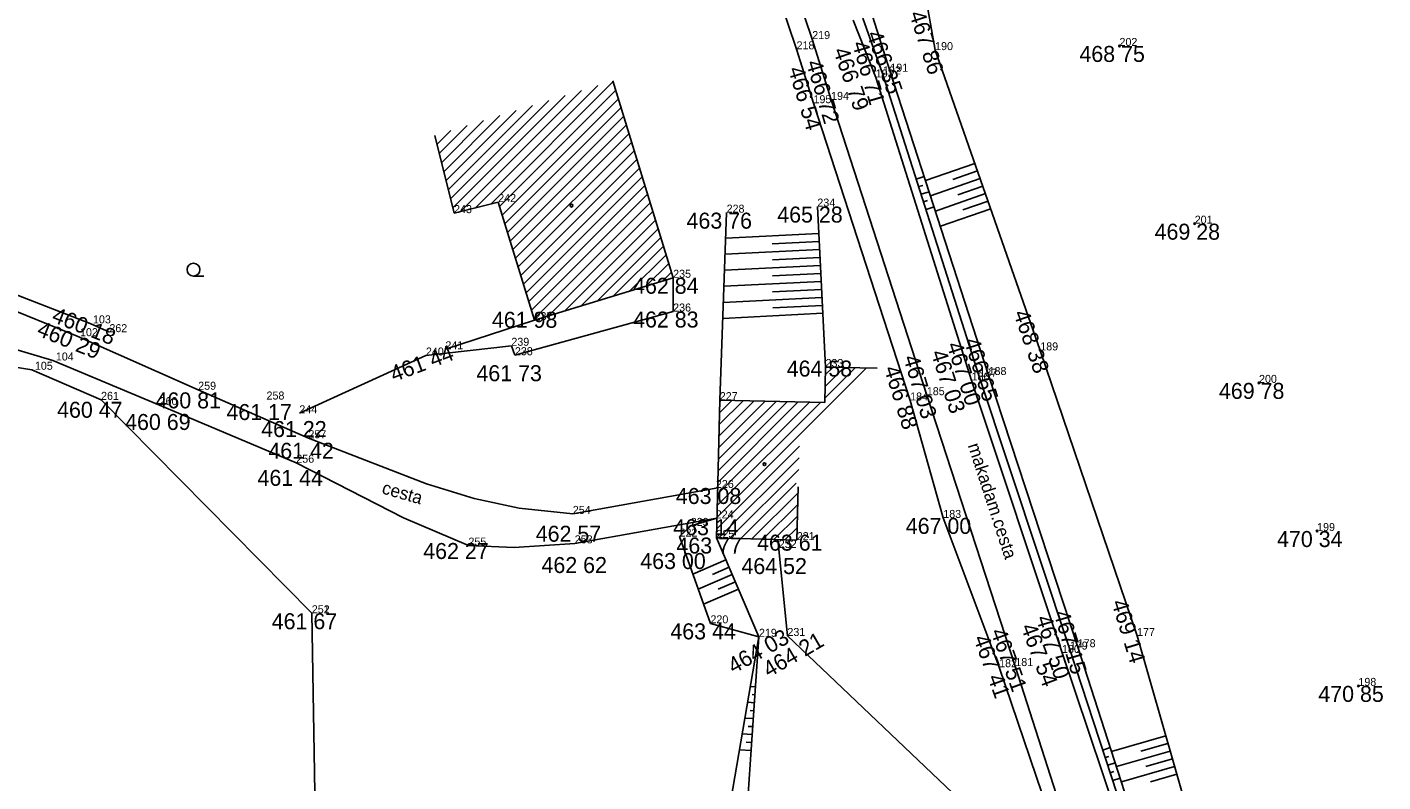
# Model space of a CAD drawing. Extents: x -559180 to -551373, y -1076947 to -1072071.
# Drawn here: x -553654.1 to -553569.4, y -1075314.6 to -1075267.4 of the extents above; entities that cross this region are included whole.
import ezdxf

# ---------------------------------------------------------------- set-up
doc = ezdxf.new("R2010")
doc.units = 0
for name, color, linetype in [('12_PLOTY', 7, 'Continuous'), ('14_BUDOVY', 7, 'Continuous'), ('17_KOMUNIKACE', 7, 'Continuous'), ('18_POLOHOPIS', 7, 'Continuous'), ('1_VODA_ZN', 7, 'Continuous'), ('23_HRANY', 7, 'Continuous'), ('26_SRAFY', 7, 'Continuous'), ('27_HRANA_PATA', 7, 'Continuous'), ('32', 7, 'Continuous'), ('3_BODY', 7, 'Continuous'), ('45_ZN_KULTURY', 7, 'Continuous'), ('47_ZN_STAV_OBJ$', 7, 'Continuous'), ('52_POPIS_UCELOVY', 7, 'Continuous'), ('6_VYSKY', 7, 'Continuous')]:
    doc.layers.add(name, color=color, linetype=linetype)

# ---------------------------------------------------------------- blocks, each defined once
blk = doc.blocks.new('POINT_DISPLAY')
blk.add_line((0, 0), (0, 0))
blk = doc.blocks.new('T')
at = {"layer": '6_VYSKY'}
blk.add_circle((0, 0), 0.05, dxfattribs=at)
blk = doc.blocks.new('ZAHRAD')
at = {"layer": '45_ZN_KULTURY'}
blk.add_line((0, 0), (0.65, 0.003), dxfattribs=at)
blk.add_circle((0, 0.403), 0.403, dxfattribs=at)
blk = doc.blocks.new('BZ')
at = {"layer": '47_ZN_STAV_OBJ$'}
blk.add_circle((0, 0), 0.0875, dxfattribs=at)

msp = doc.modelspace()

# ---------------------------------------------------------------- linework, layer by layer
at = {"layer": '12_PLOTY'}
for p, q in [((-553611.58, -1075252.31), (-553606.01, -1075268.78)), ((-553606.01, -1075268.78), (-553604.95, -1075272.15)), ((-553604.95, -1075272.15), (-553598.91, -1075290.73)), ((-553650.16, -1075285.91), (-553659.45, -1075282.29)), ((-553648.95, -1075286.46), (-553650.16, -1075285.91)), ((-553657.63, -1075288.2), (-553653.79, -1075288.81)), ((-553653.79, -1075288.81), (-553649.47, -1075290.69)), ((-553649.47, -1075290.69), (-553636.3, -1075304.03)), ((-553598.91, -1075290.73), (-553596.84, -1075298.07)), ((-553596.84, -1075298.07), (-553593.35, -1075307.4)), ((-553635.87, -1075330.41), (-553636.3, -1075304.03)), ((-553593.35, -1075307.4), (-553588.18, -1075322.64))]:
    msp.add_line(p, q, dxfattribs=at)
at = {"layer": '14_BUDOVY'}
for p, q in [((-553617.484, -1075270.76), (-553613.72, -1075283.06)), ((-553628.623, -1075274.169), (-553627.41, -1075279.02)), ((-553624.65, -1075278.33), (-553627.41, -1075279.02)), ((-553622.38, -1075285.71), (-553624.65, -1075278.33)), ((-553613.72, -1075283.06), (-553622.38, -1075285.71)), ((-553627.95, -1075287.53), (-553622.38, -1075285.71)), ((-553604.252, -1075290.862), (-553604.2, -1075288.64)), ((-553600.963, -1075288.716), (-553604.2, -1075288.64)), ((-553611.01, -1075299.32), (-553610.81, -1075290.71)), ((-553604.252, -1075290.862), (-553610.81, -1075290.71)), ((-553605.907, -1075296.131), (-553606, -1075299.46)), ((-553606, -1075299.46), (-553611.01, -1075299.32))]:
    msp.add_line(p, q, dxfattribs=at)
at = {"layer": '17_KOMUNIKACE'}
for p, q in [((-553605.03, -1075268.14), (-553610.26, -1075252.64)), ((-553602.47, -1075266.96), (-553601.06, -1075270.54)), ((-553605.03, -1075268.14), (-553603.85, -1075271.94)), ((-553595.07, -1075289.48), (-553601.06, -1075270.54)), ((-553597.87, -1075290.4), (-553603.85, -1075271.94)), ((-553658.22, -1075283.75), (-553650.97, -1075286.71)), ((-553652.48, -1075288.23), (-553657.6, -1075286.72)), ((-553643.4, -1075290.06), (-553650.97, -1075286.71)), ((-553645.81, -1075291.02), (-553652.48, -1075288.23)), ((-553589.42, -1075306.51), (-553595.07, -1075289.48)), ((-553636.51, -1075293.09), (-553643.4, -1075290.06)), ((-553592.34, -1075307.33), (-553597.87, -1075290.4)), ((-553637.27, -1075294.62), (-553645.81, -1075291.02)), ((-553610.937, -1075296.18), (-553619.99, -1075297.82)), ((-553610.981, -1075298.086), (-553619.87, -1075299.66)), ((-553584.33, -1075321.6), (-553589.42, -1075306.51)), ((-553587.46, -1075322.55), (-553592.34, -1075307.33))]:
    msp.add_line(p, q, dxfattribs=at)
for points in [[(-553619.99, -1075297.82), (-553623.342, -1075297.469), (-553626.155, -1075296.866), (-553629.128, -1075295.942), (-553636.51, -1075293.09)], [(-553626.51, -1075299.8), (-553630.575, -1075298.071), (-553637.27, -1075294.62)], [(-553619.87, -1075299.66), (-553623.663, -1075299.92), (-553626.51, -1075299.8)]]:
    msp.add_lwpolyline(points, dxfattribs=at)
at = {"layer": '18_POLOHOPIS'}
for p, q in [((-553613.72, -1075283.06), (-553613.72, -1075285.17)), ((-553613.72, -1075285.17), (-553623.61, -1075287.9)), ((-553623.83, -1075287.31), (-553629.17, -1075287.92)), ((-553623.61, -1075287.9), (-553623.83, -1075287.31)), ((-553629.17, -1075287.92), (-553637.08, -1075291.53))]:
    msp.add_line(p, q, dxfattribs=at)
at = {"layer": '23_HRANY'}
msp.add_line((-553610.81, -1075290.71), (-553610.38, -1075278.99), dxfattribs=at)
at = {"layer": '26_SRAFY'}
for p, q in [((-553597.945, -1075276.988), (-553594.871, -1075275.912)), ((-553598.029, -1075276.729), (-553598.527, -1075276.888)), ((-553597.637, -1075277.94), (-553594.541, -1075276.856)), ((-553596.249, -1075276.924), (-553594.706, -1075276.384)), ((-553598.125, -1075277.285), (-553598.375, -1075277.364)), ((-553597.721, -1075277.681), (-553598.223, -1075277.841)), ((-553597.329, -1075278.891), (-553594.21, -1075277.8)), ((-553595.929, -1075277.872), (-553594.376, -1075277.328)), ((-553597.819, -1075278.237), (-553598.071, -1075278.317)), ((-553597.413, -1075278.632), (-553597.919, -1075278.793)), ((-553597.021, -1075279.843), (-553593.88, -1075278.744)), ((-553595.61, -1075278.819), (-553594.045, -1075278.272)), ((-553610.439, -1075280.584), (-553604.625, -1075280.289)), ((-553610.475, -1075281.587), (-553604.574, -1075281.287)), ((-553607.528, -1075280.937), (-553604.599, -1075280.788)), ((-553610.512, -1075282.591), (-553604.523, -1075282.286)), ((-553607.521, -1075281.938), (-553604.548, -1075281.787)), ((-553607.514, -1075282.939), (-553604.498, -1075282.785)), ((-553610.549, -1075283.594), (-553604.472, -1075283.285)), ((-553607.507, -1075283.94), (-553604.447, -1075283.784)), ((-553610.586, -1075284.597), (-553604.422, -1075284.283)), ((-553607.5, -1075284.941), (-553604.396, -1075284.783)), ((-553610.623, -1075285.6), (-553604.371, -1075285.282)), ((-553612.487, -1075301.579), (-553610.421, -1075300.693)), ((-553612.151, -1075302.523), (-553610.027, -1075301.612)), ((-553611.272, -1075301.602), (-553610.224, -1075301.153)), ((-553611.815, -1075303.467), (-553609.633, -1075302.531)), ((-553610.907, -1075302.533), (-553609.83, -1075302.072)), ((-553608.893, -1075308.6), (-553608.573, -1075308.622)), ((-553608.792, -1075309.108), (-553608.607, -1075309.121)), ((-553609.063, -1075309.591), (-553608.641, -1075309.62)), ((-553608.912, -1075310.102), (-553608.675, -1075310.118)), ((-553609.233, -1075310.582), (-553608.709, -1075310.617)), ((-553609.031, -1075311.097), (-553608.743, -1075311.116)), ((-553609.404, -1075311.572), (-553608.777, -1075311.615)), ((-553586.329, -1075312.664), (-553582.937, -1075311.689)), ((-553609.574, -1075312.563), (-553608.845, -1075312.613)), ((-553609.15, -1075312.091), (-553608.811, -1075312.114)), ((-553586.406, -1075312.426), (-553586.876, -1075312.58)), ((-553586.02, -1075313.616), (-553582.661, -1075312.65)), ((-553584.487, -1075312.655), (-553582.799, -1075312.169)), ((-553586.486, -1075312.978), (-553586.72, -1075313.055)), ((-553586.098, -1075313.377), (-553586.565, -1075313.53)), ((-553585.712, -1075314.567), (-553582.385, -1075313.611)), ((-553584.194, -1075313.611), (-553582.523, -1075313.131)), ((-553586.176, -1075313.929), (-553586.409, -1075314.005)), ((-553585.789, -1075314.329), (-553586.254, -1075314.481)), ((-553583.902, -1075314.567), (-553582.247, -1075314.092))]:
    msp.add_line(p, q, dxfattribs=at)
at = {"layer": '27_HRANA_PATA'}
for p, q in [((-553601.86, -1075266.84), (-553600.61, -1075270.35)), ((-553601.26, -1075266.71), (-553600.15, -1075270.18)), ((-553597.8, -1075266.24), (-553597.35, -1075268.83)), ((-553590.78, -1075287.6), (-553597.35, -1075268.83)), ((-553594.59, -1075289.24), (-553600.61, -1075270.35)), ((-553594.01, -1075289.14), (-553600.15, -1075270.18)), ((-553604.2, -1075288.64), (-553604.71, -1075278.61)), ((-553584.73, -1075305.45), (-553590.78, -1075287.6)), ((-553588.93, -1075306.3), (-553594.59, -1075289.24)), ((-553588.44, -1075306.15), (-553594.01, -1075289.14)), ((-553612.62, -1075298.57), (-553610.981, -1075298.076)), ((-553613.32, -1075299.24), (-553612.62, -1075298.57)), ((-553611.39, -1075304.66), (-553613.32, -1075299.24)), ((-553608.36, -1075305.5), (-553611.01, -1075299.32)), ((-553606.58, -1075305.45), (-553607.171, -1075299.427)), ((-553608.36, -1075305.5), (-553611.39, -1075304.66)), ((-553610.24, -1075316.44), (-553608.36, -1075305.5)), ((-553609.05, -1075315.62), (-553608.36, -1075305.5)), ((-553592.27, -1075319.05), (-553606.58, -1075305.45)), ((-553580.31, -1075320.83), (-553584.73, -1075305.45)), ((-553583.99, -1075321.4), (-553588.93, -1075306.3)), ((-553583.53, -1075321.3), (-553588.44, -1075306.15))]:
    msp.add_line(p, q, dxfattribs=at)
at = {"layer": '32'}
for p, q in [((-553626.067, -1075278.684), (-553618.434, -1075271.051)), ((-553625.124, -1075278.449), (-553617.473, -1075270.797)), ((-553627.633, -1075278.129), (-553621.49, -1075271.986)), ((-553627.491, -1075278.694), (-553620.471, -1075271.674)), ((-553627.01, -1075278.92), (-553619.452, -1075271.362)), ((-553624.567, -1075278.599), (-553617.307, -1075271.338)), ((-553624.401, -1075279.139), (-553617.141, -1075271.88)), ((-553628.057, -1075276.432), (-553624.547, -1075272.922)), ((-553627.916, -1075276.997), (-553623.528, -1075272.61)), ((-553627.774, -1075277.563), (-553622.509, -1075272.298)), ((-553624.235, -1075279.68), (-553616.976, -1075272.421)), ((-553624.068, -1075280.221), (-553616.81, -1075272.963)), ((-553628.34, -1075275.3), (-553626.585, -1075273.545)), ((-553628.199, -1075275.866), (-553625.566, -1075273.233)), ((-553623.902, -1075280.762), (-553616.644, -1075273.504)), ((-553628.482, -1075274.735), (-553627.604, -1075273.857)), ((-553623.736, -1075281.303), (-553616.479, -1075274.045)), ((-553623.569, -1075281.843), (-553616.313, -1075274.587)), ((-553623.403, -1075282.384), (-553616.147, -1075275.128)), ((-553623.237, -1075282.925), (-553615.982, -1075275.67)), ((-553623.07, -1075283.466), (-553615.816, -1075276.211)), ((-553622.904, -1075284.006), (-553615.65, -1075276.753)), ((-553622.738, -1075284.547), (-553615.485, -1075277.294)), ((-553622.571, -1075285.088), (-553615.319, -1075277.835)), ((-553622.405, -1075285.629), (-553615.153, -1075278.377)), ((-553621.514, -1075285.445), (-553614.987, -1075278.918)), ((-553620.495, -1075285.133), (-553614.822, -1075279.46)), ((-553619.477, -1075284.822), (-553614.656, -1075280.001)), ((-553618.458, -1075284.51), (-553614.49, -1075280.542)), ((-553617.439, -1075284.198), (-553614.325, -1075281.084)), ((-553616.42, -1075283.886), (-553614.159, -1075281.625)), ((-553615.401, -1075283.574), (-553613.993, -1075282.167)), ((-553614.382, -1075283.263), (-553613.828, -1075282.708)), ((-553610.98, -1075298.026), (-553601.654, -1075288.7)), ((-553604.245, -1075290.584), (-553602.345, -1075288.684)), ((-553604.229, -1075289.86), (-553603.036, -1075288.667)), ((-553604.212, -1075289.136), (-553603.727, -1075288.651)), ((-553610.862, -1075292.958), (-553608.664, -1075290.76)), ((-553610.845, -1075292.234), (-553609.355, -1075290.744)), ((-553610.829, -1075291.511), (-553610.046, -1075290.728)), ((-553610.812, -1075290.787), (-553610.737, -1075290.712)), ((-553610.963, -1075297.302), (-553604.517, -1075290.856)), ((-553610.946, -1075296.578), (-553605.208, -1075290.84)), ((-553610.929, -1075295.854), (-553605.899, -1075290.824)), ((-553610.913, -1075295.13), (-553606.59, -1075290.808)), ((-553610.896, -1075294.406), (-553607.281, -1075290.792)), ((-553610.879, -1075293.682), (-553607.973, -1075290.776)), ((-553610.997, -1075298.75), (-553605.836, -1075293.589)), ((-553610.864, -1075299.324), (-553605.856, -1075294.316)), ((-553610.176, -1075299.343), (-553605.877, -1075295.044)), ((-553609.488, -1075299.363), (-553606.029, -1075295.903)), ((-553608.8, -1075299.382), (-553605.917, -1075296.499)), ((-553608.112, -1075299.401), (-553605.938, -1075297.226)), ((-553607.425, -1075299.42), (-553605.958, -1075297.954)), ((-553606.737, -1075299.439), (-553605.978, -1075298.681)), ((-553606.049, -1075299.459), (-553605.999, -1075299.408))]:
    msp.add_line(p, q, dxfattribs=at)

# ---------------------------------------------------------------- block references
at = {"layer": '1_VODA_ZN'}
for p in [(-553605.03, -1075268.14), (-553585.83, -1075268.57), (-553606.01, -1075268.78), (-553597.35, -1075268.83), (-553600.61, -1075270.35), (-553600.15, -1075270.18), (-553601.06, -1075270.54), (-553603.85, -1075271.94), (-553604.95, -1075272.15), (-553624.65, -1075278.33), (-553604.71, -1075278.61), (-553627.41, -1075279.02), (-553610.38, -1075278.99), (-553581.13, -1075279.68), (-553613.72, -1075283.06), (-553613.72, -1075285.17), (-553650.16, -1075285.91), (-553648.95, -1075286.46), (-553622.38, -1075285.71), (-553650.97, -1075286.71), (-553623.83, -1075287.31), (-553652.48, -1075288.23), (-553629.17, -1075287.92), (-553627.95, -1075287.53), (-553623.61, -1075287.9), (-553590.78, -1075287.6), (-553653.79, -1075288.81), (-553604.2, -1075288.64), (-553595.07, -1075289.48), (-553594.59, -1075289.24), (-553594.01, -1075289.14), (-553577.11, -1075289.63), (-553649.47, -1075290.69), (-553643.4, -1075290.06), (-553639.13, -1075290.67), (-553610.81, -1075290.71), (-553598.91, -1075290.73), (-553597.87, -1075290.4), (-553645.81, -1075291.02), (-553637.08, -1075291.53), (-553636.51, -1075293.09), (-553637.27, -1075294.62), (-553611.05, -1075296.2), (-553619.99, -1075297.82), (-553611.06, -1075298.1), (-553596.84, -1075298.07), (-553613.32, -1075299.24), (-553612.62, -1075298.57), (-553573.48, -1075298.89), (-553626.51, -1075299.8), (-553619.87, -1075299.66), (-553611.01, -1075299.32), (-553607.12, -1075299.95), (-553606, -1075299.46), (-553636.3, -1075304.03), (-553611.39, -1075304.66), (-553608.36, -1075305.5), (-553606.58, -1075305.45), (-553584.73, -1075305.45), (-553589.42, -1075306.51), (-553588.93, -1075306.3), (-553588.44, -1075306.15), (-553593.35, -1075307.4), (-553592.34, -1075307.33), (-553570.9, -1075308.57)]:
    msp.add_blockref('POINT_DISPLAY', p, dxfattribs=at)
at = {"layer": '32'}
for p in [(-553628.623, -1075274.169), (-553600.963, -1075288.716)]:
    msp.add_blockref('POINT_DISPLAY', p, dxfattribs=at)
at = {"layer": '45_ZN_KULTURY'}
msp.add_blockref('ZAHRAD', (-553643.695, -1075282.955), dxfattribs=at)
at = {"layer": '47_ZN_STAV_OBJ$', "rotation": 90}
for p in [(-553620.07, -1075278.552), (-553608.014, -1075294.707)]:
    msp.add_blockref('BZ', p, dxfattribs=at)
at = {"layer": '6_VYSKY'}
for p in [(-553585.83, -1075268.57), (-553585.83, -1075268.57), (-553581.13, -1075279.68), (-553581.13, -1075279.68), (-553577.11, -1075289.63), (-553577.11, -1075289.63), (-553573.48, -1075298.89), (-553573.48, -1075298.89), (-553570.9, -1075308.57), (-553570.9, -1075308.57)]:
    msp.add_blockref('T', p, dxfattribs=at)

# ---------------------------------------------------------------- texts
at = {"layer": '3_BODY'}
for s, p in [('219', (-553605.03, -1075268.14)), ('218', (-553606.01, -1075268.78)), ('190', (-553597.35, -1075268.83)), ('202', (-553585.83, -1075268.57)), ('193', (-553601.06, -1075270.54)), ('192', (-553600.61, -1075270.35)), ('191', (-553600.15, -1075270.18)), ('195', (-553604.95, -1075272.15)), ('194', (-553603.85, -1075271.94)), ('242', (-553624.65, -1075278.33)), ('243', (-553627.41, -1075279.02)), ('228', (-553610.38, -1075278.99)), ('234', (-553604.71, -1075278.61)), ('201', (-553581.13, -1075279.68)), ('235', (-553613.72, -1075283.06)), ('236', (-553613.72, -1075285.17)), (' 103', (-553650.16, -1075285.91)), ('237', (-553622.38, -1075285.71)), (' 102', (-553650.97, -1075286.71)), ('262', (-553648.95, -1075286.46)), ('241', (-553627.95, -1075287.53)), ('239', (-553623.83, -1075287.31)), ('189', (-553590.78, -1075287.6)), (' 104', (-553652.48, -1075288.23)), ('240', (-553629.17, -1075287.92)), ('238', (-553623.61, -1075287.9)), ('233', (-553604.2, -1075288.64)), (' 105', (-553653.79, -1075288.81)), ('186', (-553595.07, -1075289.48)), ('187', (-553594.59, -1075289.24)), ('188', (-553594.01, -1075289.14)), ('259', (-553643.4, -1075290.06)), ('185', (-553597.87, -1075290.4)), ('200', (-553577.11, -1075289.63)), ('261', (-553649.47, -1075290.69)), ('260', (-553645.81, -1075291.02)), ('258', (-553639.13, -1075290.67)), ('227', (-553610.81, -1075290.71)), ('184', (-553598.91, -1075290.73)), ('244', (-553637.08, -1075291.53)), ('257', (-553636.51, -1075293.09)), ('256', (-553637.27, -1075294.62)), ('226', (-553611.05, -1075296.2)), ('254', (-553619.99, -1075297.82)), ('223', (-553612.62, -1075298.57)), ('224', (-553611.06, -1075298.1)), ('183', (-553596.84, -1075298.07)), ('199', (-553573.48, -1075298.89)), ('253', (-553619.87, -1075299.66)), ('222', (-553613.32, -1075299.24)), ('225', (-553611.01, -1075299.32)), ('221', (-553606, -1075299.46)), ('255', (-553626.51, -1075299.8)), ('232', (-553607.12, -1075299.95)), ('251', (-553636.3, -1075304.03)), ('252', (-553636.3, -1075304.03)), ('220', (-553611.39, -1075304.66)), ('219', (-553608.36, -1075305.5)), ('231', (-553606.58, -1075305.45)), ('177', (-553584.73, -1075305.45)), ('180', (-553589.42, -1075306.51)), ('179', (-553588.93, -1075306.3)), ('178', (-553588.44, -1075306.15)), ('181', (-553592.34, -1075307.33)), ('182', (-553593.35, -1075307.4)), ('198', (-553570.9, -1075308.57))]:
    msp.add_text(s, height=0.5, dxfattribs=at).set_placement(p)
at = {"layer": '52_POPIS_UCELOVY'}
for s, height, rotation, p in [('makadam.cesta', 0.79999, 288.08906, (-553595.318, -1075293.533)), ('cesta', 0.8, 344.02254, (-553631.974, -1075296.53))]:
    msp.add_text(s, height=height, rotation=rotation, dxfattribs=at).set_placement(p)
at = {"layer": '6_VYSKY'}
for s, rotation, p in [('467 86', 287.69659, (-553598.982, -1075266.552)), ('466 35', 289.29005, (-553601.643, -1075267.816)), ('466 71', 285.9454, (-553602.544, -1075268.414)), ('466 72', 286.62213, (-553605.427, -1075269.608)), ('466 79', 289.23864, (-553603.733, -1075268.858)), ('466 54', 286.689, (-553606.544, -1075270.018)), ('460 18', 338.39643, (-553652.613, -1075285.783)), ('468 38', 288.97041, (-553592.468, -1075285.264)), ('460 29', 337.95693, (-553653.549, -1075286.643)), ('461 44', 20.46246, (-553631.172, -1075289.585)), ('467 00', 287.62504, (-553596.64, -1075287.245)), ('466 65', 287.72537, (-553595.567, -1075286.99)), ('467 03', 286.76361, (-553599.352, -1075288.048)), ('467 03', 287.70973, (-553597.63, -1075287.739)), ('466 88', 287.27705, (-553600.557, -1075288.729)), ('469 14', 287.00103, (-553586.343, -1075303.34)), ('467 50', 286.90927, (-553591.056, -1075304.321)), ('467 15', 286.2878, (-553589.957, -1075304.007)), ('464 03', 29.34596, (-553609.946, -1075307.837)), ('467 51', 289.81814, (-553593.9, -1075305.178)), ('467 54', 290.33029, (-553592.011, -1075304.879)), ('464 21', 30.19863, (-553607.738, -1075308.07)), ('467 41', 289.76879, (-553594.969, -1075305.583))]:
    msp.add_text(s, height=1, rotation=rotation, dxfattribs=at).set_placement(p)
for s, p in [('468 75', (-553588.335, -1075269.57)), ('465 28', (-553607.215, -1075279.61)), ('463 76', (-553612.885, -1075279.99)), ('469 28', (-553583.635, -1075280.68)), ('462 84', (-553616.225, -1075284.06)), ('461 98', (-553625.047, -1075286.186)), ('462 83', (-553616.225, -1075286.17)), ('464 58', (-553606.625, -1075289.236)), ('461 73', (-553626.014, -1075289.525)), ('469 78', (-553579.615, -1075290.63)), ('460 81', (-553646.067, -1075291.222)), ('460 47', (-553652.218, -1075291.811)), ('460 69', (-553647.966, -1075292.573)), ('461 17', (-553641.635, -1075291.953)), ('461 22', (-553639.464, -1075293.015)), ('461 42', (-553639.015, -1075294.373)), ('461 44', (-553639.694, -1075296.065)), ('463 08', (-553613.555, -1075297.2)), ('463 14', (-553613.717, -1075299.15)), ('467 00', (-553599.184, -1075299.07)), ('462 57', (-553622.307, -1075299.559)), ('463 61', (-553608.476, -1075300.117)), ('470 34', (-553575.985, -1075299.89)), ('462 27', (-553629.338, -1075300.638)), ('463 77', (-553613.515, -1075300.295)), ('462 62', (-553621.948, -1075301.515)), ('463 00', (-553615.775, -1075301.265)), ('464 52', (-553609.454, -1075301.578)), ('461 67', (-553638.805, -1075305.03)), ('463 44', (-553613.895, -1075305.66)), ('470 85', (-553573.405, -1075309.57))]:
    msp.add_text(s, height=1, dxfattribs=at).set_placement(p)

doc.saveas('drawing.dxf')
